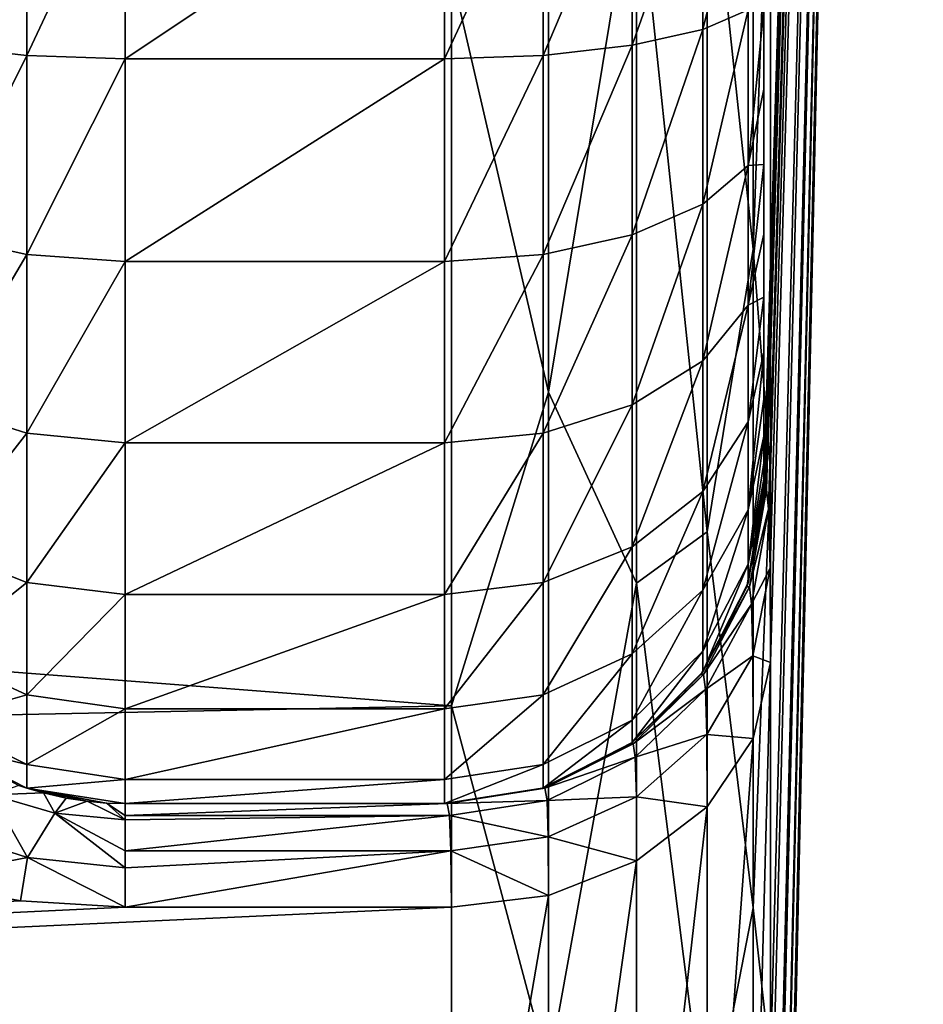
# Model space of a CAD drawing. Header units: millimetres. Extents: x -223 to 138, y -45 to 391.
# Tile 321 of 364: x 135.27 to 138.1, y -18.13 to -15.04. Entities that reach past the tile are written whole.
import ezdxf

# ---------------------------------------------------------------- set-up
doc = ezdxf.new("R2010")
doc.units = ezdxf.units.MM
doc.header["$LTSCALE"] = 65.185185
for name, color, linetype in [('453', 7, 'CONTINUOUS'), ('454', 7, 'CONTINUOUS'), ('461', 7, 'CONTINUOUS'), ('462', 7, 'CONTINUOUS'), ('468', 7, 'CONTINUOUS'), ('469', 7, 'CONTINUOUS'), ('509', 7, 'CONTINUOUS'), ('515', 7, 'CONTINUOUS'), ('516', 7, 'CONTINUOUS'), ('517', 7, 'CONTINUOUS'), ('519', 7, 'CONTINUOUS'), ('521', 7, 'CONTINUOUS'), ('522', 7, 'CONTINUOUS'), ('525', 7, 'CONTINUOUS'), ('529', 7, 'CONTINUOUS'), ('530', 7, 'CONTINUOUS')]:
    doc.layers.add(name, color=color, linetype=linetype)

msp = doc.modelspace()

# ---------------------------------------------------------------- linework, layer by layer
at = {"layer": '453', "color": 7, "linetype": 'CONTINUOUS', "true_color": 0xaaaaaa}
for points in [[(135.2712, -17.8044, 14.1622), (134.9305, -17.739, 14.2439), (108.1, -19.1385, 12.2996), (135.2712, -17.8044, 14.1622)], [(135.6, -17.8247, 14.1365), (135.2712, -17.8044, 14.1622), (108.1, -19.1385, 12.2996), (135.6, -17.8247, 14.1365)], [(136.6217, -17.8247, 14.1365), (135.6, -17.8247, 14.1365), (108.1, -19.1385, 12.2996), (136.6217, -17.8247, 14.1365)], [(136.6217, -19.5548, 11.6264), (136.6217, -17.8247, 14.1365), (108.1, -19.1385, 12.2996), (136.6217, -19.5548, 11.6264)]]:
    msp.add_3dface(points, dxfattribs=at)
at = {"layer": '454', "color": 7, "linetype": 'CONTINUOUS', "true_color": 0xaaaaaa}
for points in [[(137.6042, -16.5161, 15.3696), (138.1, 0, 0), (137.5999, -16.5159, 15.6541), (137.6042, -16.5161, 15.3696)], [(137.5999, -16.5159, 15.6541), (138.1, 0, 0), (137.6, -16.5082, 15.656), (137.5999, -16.5159, 15.6541)], [(137.6, -16.5082, 15.656), (138.1, 0, 0), (137.6, -16.5, 15.6625), (137.6, -16.5082, 15.656)], [(137.6, -16.5, 15.6625), (138.1, 0, 0), (137.6, -14.2375, 17.7442), (137.6, -16.5, 15.6625)], [(137.6084, -16.5162, 15.0834), (138.1, 0, 0), (137.6042, -16.5161, 15.3696), (137.6084, -16.5162, 15.0834)], [(137.6154, -16.5768, 14.5372), (138.1, 0, 0), (137.6084, -16.5162, 15.0834), (137.6154, -16.5768, 14.5372)], [(137.6155, -16.5786, 14.5295), (138.1, 0, 0), (137.6154, -16.5768, 14.5372), (137.6155, -16.5786, 14.5295)], [(137.62, -16.7625, 14.002), (138.1, 0, 0), (137.6155, -16.5786, 14.5295), (137.62, -16.7625, 14.002)], [(137.6215, -17.0585, 13.5288), (138.1, 0, 0), (137.62, -16.7625, 14.002), (137.6215, -17.0585, 13.5288)], [(137.6215, -21.772, 0), (138.1, 0, 0), (137.6215, -21.5765, 2.9109), (137.6215, -21.772, 0)], [(137.6215, -21.5765, 2.9109), (138.1, 0, 0), (137.6215, -20.9936, 5.7696), (137.6215, -21.5765, 2.9109)], [(137.6215, -20.9936, 5.7696), (138.1, 0, 0), (137.6215, -20.0337, 8.5246), (137.6215, -20.9936, 5.7696)], [(137.6215, -20.0337, 8.5246), (138.1, 0, 0), (137.6215, -18.7141, 11.1266), (137.6215, -20.0337, 8.5246)], [(137.6215, -18.7141, 11.1266), (138.1, 0, 0), (137.6215, -17.0585, 13.5288), (137.6215, -18.7141, 11.1266)]]:
    msp.add_3dface(points, dxfattribs=at)
at = {"layer": '461', "color": 7, "linetype": 'CONTINUOUS', "true_color": 0xaaaaaa}
for points in [[(115.8247, -15.5931, -16.5656), (116.7003, -13.3193, -18.4434), (136.6217, -14.8981, -17.1933), (115.8247, -15.5931, -16.5656)], [(136.6217, -17.1933, -14.8981), (115.8247, -15.5931, -16.5656), (136.6217, -14.8981, -17.1933), (136.6217, -17.1933, -14.8981)], [(114.8023, -17.6345, -14.3732), (115.8247, -15.5931, -16.5656), (136.6217, -17.1933, -14.8981), (114.8023, -17.6345, -14.3732)], [(136.6217, -19.1385, -12.2996), (114.8023, -17.6345, -14.3732), (136.6217, -17.1933, -14.8981), (136.6217, -19.1385, -12.2996)], [(113.6455, -19.3942, -11.8923), (114.8023, -17.6345, -14.3732), (136.6217, -19.1385, -12.2996), (113.6455, -19.3942, -11.8923)]]:
    msp.add_3dface(points, dxfattribs=at)
at = {"layer": '462', "color": 7, "linetype": 'CONTINUOUS', "true_color": 0xaaaaaa}
for points in [[(138.1, 0, 0), (137.6215, -21.772, 0), (137.6215, -21.5504, -3.0985), (138.1, 0, 0)], [(137.6215, -14.2576, -16.4542), (138.1, 0, 0), (137.6215, -16.4542, -14.2576), (137.6215, -14.2576, -16.4542)], [(137.6215, -16.4542, -14.2576), (138.1, 0, 0), (137.6215, -18.3157, -11.7708), (137.6215, -16.4542, -14.2576)], [(137.6215, -18.3157, -11.7708), (138.1, 0, 0), (137.6215, -19.8045, -9.0444), (137.6215, -18.3157, -11.7708)], [(137.6215, -19.8045, -9.0444), (138.1, 0, 0), (137.6215, -20.8901, -6.1339), (137.6215, -19.8045, -9.0444)], [(137.6215, -20.8901, -6.1339), (138.1, 0, 0), (137.6215, -21.5504, -3.0985), (137.6215, -20.8901, -6.1339)]]:
    msp.add_3dface(points, dxfattribs=at)
at = {"layer": '468', "color": 7, "linetype": 'CONTINUOUS', "true_color": 0xaaaaaa}
for points in [[(136.6, -17.5, 77), (135.6, -17.5, 77), (135.6, -17.5, 15.0686), (136.6, -17.5, 77)], [(136.6, -17.5, 15.6465), (136.6, -17.5, 77), (135.6, -17.5, 15.0686), (136.6, -17.5, 15.6465)], [(136.6044, -17.5, 15.3571), (136.6, -17.5, 15.6465), (135.6, -17.5, 15.0686), (136.6044, -17.5, 15.3571)], [(136.6087, -17.5, 15.0686), (136.6044, -17.5, 15.3571), (135.6, -17.5, 15.0686), (136.6087, -17.5, 15.0686)]]:
    msp.add_3dface(points, dxfattribs=at)
at = {"layer": '469', "color": 7, "linetype": 'CONTINUOUS', "true_color": 0xaaaaaa}
for points in [[(137.6, -16.5, 15.6625), (137.6, -14.2375, 17.7442), (137.6, 16.5, 77), (137.6, -16.5, 15.6625)], [(137.6, -16.5, 15.6625), (137.6, 16.5, 77), (137.6, -16.5, 77), (137.6, -16.5, 15.6625)], [(137.6, -16.5, 77), (137.6, 16.5, 77), (137.6, 16.4834, 77.2573), (137.6, -16.5, 77)], [(137.6, -16.4834, 77.2573), (137.6, -16.5, 77), (137.6, 16.4834, 77.2573), (137.6, -16.4834, 77.2573)], [(137.6, 16.433, 77.5133), (137.6, -16.4834, 77.2573), (137.6, 16.4834, 77.2573), (137.6, 16.433, 77.5133)], [(137.6, -16.433, 77.5133), (137.6, -16.4834, 77.2573), (137.6, 16.433, 77.5133), (137.6, -16.433, 77.5133)], [(137.6, 16.3491, 77.7622), (137.6, -16.433, 77.5133), (137.6, 16.433, 77.5133), (137.6, 16.3491, 77.7622)], [(137.6, -16.3491, 77.7622), (137.6, -16.433, 77.5133), (137.6, 16.3491, 77.7622), (137.6, -16.3491, 77.7622)], [(137.6, 16.233, 77.9984), (137.6, -16.3491, 77.7622), (137.6, 16.3491, 77.7622), (137.6, 16.233, 77.9984)], [(137.6, -16.233, 77.9984), (137.6, -16.3491, 77.7622), (137.6, 16.233, 77.9984), (137.6, -16.233, 77.9984)], [(137.6, 16.0872, 78.2169), (137.6, -16.233, 77.9984), (137.6, 16.233, 77.9984), (137.6, 16.0872, 78.2169)], [(137.6, -16.0872, 78.2169), (137.6, -16.233, 77.9984), (137.6, 16.0872, 78.2169), (137.6, -16.0872, 78.2169)], [(137.6, 15.9142, 78.4142), (137.6, -16.0872, 78.2169), (137.6, 16.0872, 78.2169), (137.6, 15.9142, 78.4142)], [(137.6, -15.9142, 78.4142), (137.6, -16.0872, 78.2169), (137.6, 15.9142, 78.4142), (137.6, -15.9142, 78.4142)], [(137.6, 15.7169, 78.5872), (137.6, -15.9142, 78.4142), (137.6, 15.9142, 78.4142), (137.6, 15.7169, 78.5872)], [(137.6, -15.7169, 78.5872), (137.6, -15.9142, 78.4142), (137.6, 15.7169, 78.5872), (137.6, -15.7169, 78.5872)], [(137.6, 15.4984, 78.733), (137.6, -15.7169, 78.5872), (137.6, 15.7169, 78.5872), (137.6, 15.4984, 78.733)], [(137.6, -15.4984, 78.733), (137.6, -15.7169, 78.5872), (137.6, 15.4984, 78.733), (137.6, -15.4984, 78.733)], [(137.6, 15.2622, 78.8491), (137.6, -15.4984, 78.733), (137.6, 15.4984, 78.733), (137.6, 15.2622, 78.8491)], [(137.6, -15.2622, 78.8491), (137.6, -15.4984, 78.733), (137.6, 15.2622, 78.8491), (137.6, -15.2622, 78.8491)], [(137.6, 15.0133, 78.933), (137.6, -15.2622, 78.8491), (137.6, 15.2622, 78.8491), (137.6, 15.0133, 78.933)], [(137.6, -15.0133, 78.933), (137.6, -15.2622, 78.8491), (137.6, 15.0133, 78.933), (137.6, -15.0133, 78.933)]]:
    msp.add_3dface(points, dxfattribs=at)
at = {"layer": '509', "color": 7, "linetype": 'CONTINUOUS', "true_color": 0xaaaaaa}
for points in [[(136.6, -14.5, 80), (135.6, -14.5, 80), (135.6, -15.1676, 79.9248), (136.6, -14.5, 80)], [(136.6, -14.5, 80), (135.6, -15.1676, 79.9248), (136.6, -15.1676, 79.9248), (136.6, -14.5, 80)], [(135.6, -15.1676, 79.9248), (135.6, -15.8017, 79.7029), (136.6, -15.1676, 79.9248), (135.6, -15.1676, 79.9248)], [(136.6, -15.1676, 79.9248), (135.6, -15.8017, 79.7029), (136.6, -15.8017, 79.7029), (136.6, -15.1676, 79.9248)], [(135.6, -15.8017, 79.7029), (135.6, -16.3705, 79.3455), (136.6, -15.8017, 79.7029), (135.6, -15.8017, 79.7029)], [(136.6, -15.8017, 79.7029), (135.6, -16.3705, 79.3455), (136.6, -16.3705, 79.3455), (136.6, -15.8017, 79.7029)], [(135.6, -16.3705, 79.3455), (135.6, -16.8455, 78.8705), (136.6, -16.3705, 79.3455), (135.6, -16.3705, 79.3455)], [(136.6, -16.3705, 79.3455), (135.6, -16.8455, 78.8705), (136.6, -16.8455, 78.8705), (136.6, -16.3705, 79.3455)], [(135.6, -16.8455, 78.8705), (135.6, -17.2029, 78.3017), (136.6, -16.8455, 78.8705), (135.6, -16.8455, 78.8705)], [(136.6, -16.8455, 78.8705), (135.6, -17.2029, 78.3017), (136.6, -17.2029, 78.3017), (136.6, -16.8455, 78.8705)], [(135.6, -17.2029, 78.3017), (135.6, -17.4248, 77.6676), (136.6, -17.2029, 78.3017), (135.6, -17.2029, 78.3017)], [(136.6, -17.2029, 78.3017), (135.6, -17.4248, 77.6676), (136.6, -17.4248, 77.6676), (136.6, -17.2029, 78.3017)], [(135.6, -17.5, 77), (136.6, -17.5, 77), (136.6, -17.4248, 77.6676), (135.6, -17.5, 77)], [(135.6, -17.4248, 77.6676), (135.6, -17.5, 77), (136.6, -17.4248, 77.6676), (135.6, -17.4248, 77.6676)]]:
    msp.add_3dface(points, dxfattribs=at)
at = {"layer": '515', "color": 7, "linetype": 'CONTINUOUS', "true_color": 0xaaaaaa}
for points in [[(135.2919, -14.5, 79.9513), (135.0127, -14.5, 79.8094), (135.0127, -15.1251, 79.7389), (135.2919, -14.5, 79.9513)], [(135.2919, -14.5, 79.9513), (135.0127, -15.1251, 79.7389), (135.2919, -15.1567, 79.8774), (135.2919, -14.5, 79.9513)], [(135.6, -15.1676, 79.9248), (135.6, -14.5, 80), (135.2919, -15.1567, 79.8774), (135.6, -15.1676, 79.9248)], [(135.6, -14.5, 80), (135.2919, -14.5, 79.9513), (135.2919, -15.1567, 79.8774), (135.6, -14.5, 80)], [(135.0127, -15.1251, 79.7389), (135.0127, -15.7189, 79.5312), (135.2919, -15.1567, 79.8774), (135.0127, -15.1251, 79.7389)], [(135.2919, -15.1567, 79.8774), (135.0127, -15.7189, 79.5312), (135.2919, -15.7805, 79.6591), (135.2919, -15.1567, 79.8774)], [(135.6, -15.1676, 79.9248), (135.2919, -15.1567, 79.8774), (135.2919, -15.7805, 79.6591), (135.6, -15.1676, 79.9248)], [(135.6, -15.8017, 79.7029), (135.6, -15.1676, 79.9248), (135.2919, -15.7805, 79.6591), (135.6, -15.8017, 79.7029)], [(135.0127, -15.7189, 79.5312), (135.0127, -16.2516, 79.1965), (135.2919, -15.7805, 79.6591), (135.0127, -15.7189, 79.5312)], [(135.2919, -15.7805, 79.6591), (135.0127, -16.2516, 79.1965), (135.2919, -16.3401, 79.3075), (135.2919, -15.7805, 79.6591)], [(135.6, -15.8017, 79.7029), (135.2919, -15.7805, 79.6591), (135.2919, -16.3401, 79.3075), (135.6, -15.8017, 79.7029)], [(135.6, -16.3705, 79.3455), (135.6, -15.8017, 79.7029), (135.2919, -16.3401, 79.3075), (135.6, -16.3705, 79.3455)], [(135.0127, -16.2516, 79.1965), (135.0127, -16.6965, 78.7516), (135.2919, -16.3401, 79.3075), (135.0127, -16.2516, 79.1965)], [(135.2919, -16.3401, 79.3075), (135.0127, -16.6965, 78.7516), (135.2919, -16.8075, 78.8401), (135.2919, -16.3401, 79.3075)], [(135.6, -16.3705, 79.3455), (135.2919, -16.3401, 79.3075), (135.2919, -16.8075, 78.8401), (135.6, -16.3705, 79.3455)], [(135.6, -16.8455, 78.8705), (135.6, -16.3705, 79.3455), (135.2919, -16.8075, 78.8401), (135.6, -16.8455, 78.8705)], [(135.0127, -16.6965, 78.7516), (135.0127, -17.0312, 78.2189), (135.2919, -16.8075, 78.8401), (135.0127, -16.6965, 78.7516)], [(135.2919, -16.8075, 78.8401), (135.0127, -17.0312, 78.2189), (135.2919, -17.1591, 78.2805), (135.2919, -16.8075, 78.8401)], [(135.6, -16.8455, 78.8705), (135.2919, -16.8075, 78.8401), (135.2919, -17.1591, 78.2805), (135.6, -16.8455, 78.8705)], [(135.6, -17.2029, 78.3017), (135.6, -16.8455, 78.8705), (135.2919, -17.1591, 78.2805), (135.6, -17.2029, 78.3017)], [(135.0127, -17.0312, 78.2189), (135.0127, -17.2389, 77.6251), (135.2919, -17.1591, 78.2805), (135.0127, -17.0312, 78.2189)], [(135.2919, -17.1591, 78.2805), (135.0127, -17.2389, 77.6251), (135.2919, -17.3774, 77.6567), (135.2919, -17.1591, 78.2805)], [(135.6, -17.2029, 78.3017), (135.2919, -17.1591, 78.2805), (135.2919, -17.3774, 77.6567), (135.6, -17.2029, 78.3017)], [(135.6, -17.4248, 77.6676), (135.6, -17.2029, 78.3017), (135.2919, -17.3774, 77.6567), (135.6, -17.4248, 77.6676)], [(135.0127, -17.2389, 77.6251), (135.0127, -17.3094, 77), (135.2919, -17.3774, 77.6567), (135.0127, -17.2389, 77.6251)], [(135.2919, -17.3774, 77.6567), (135.0127, -17.3094, 77), (135.2919, -17.4513, 77), (135.2919, -17.3774, 77.6567)], [(135.6, -17.4248, 77.6676), (135.2919, -17.3774, 77.6567), (135.2919, -17.4513, 77), (135.6, -17.4248, 77.6676)], [(135.6, -17.5, 77), (135.6, -17.4248, 77.6676), (135.2919, -17.4513, 77), (135.6, -17.5, 77)]]:
    msp.add_3dface(points, dxfattribs=at)
at = {"layer": '516', "color": 7, "linetype": 'CONTINUOUS', "true_color": 0xaaaaaa}
for points in [[(135.2919, -17.4513, 77), (135.0127, -17.3094, 77), (135.2669, -17.4429, 15.2468), (135.2919, -17.4513, 77)], [(135.3435, -17.4665, 15.1735), (135.2919, -17.4513, 77), (135.2669, -17.4429, 15.2468), (135.3435, -17.4665, 15.1735)], [(135.6, -17.5, 15.0686), (135.6, -17.5, 77), (135.2919, -17.4513, 77), (135.6, -17.5, 15.0686)], [(135.6, -17.5, 15.0686), (135.2919, -17.4513, 77), (135.5406, -17.4982, 15.0742), (135.6, -17.5, 15.0686)], [(135.5406, -17.4982, 15.0742), (135.2919, -17.4513, 77), (135.48, -17.4928, 15.0915), (135.5406, -17.4982, 15.0742)], [(135.48, -17.4928, 15.0915), (135.2919, -17.4513, 77), (135.4147, -17.4827, 15.123), (135.48, -17.4928, 15.0915)], [(135.4147, -17.4827, 15.123), (135.2919, -17.4513, 77), (135.3435, -17.4665, 15.1735), (135.4147, -17.4827, 15.123)]]:
    msp.add_3dface(points, dxfattribs=at)
at = {"layer": '517', "color": 7, "linetype": 'CONTINUOUS', "true_color": 0xaaaaaa}
for points in [[(136.6087, -17.5, 15.0686), (135.6, -17.5, 15.0686), (135.6, -17.5373, 14.7361), (136.6087, -17.5, 15.0686)], [(136.6087, -17.5, 15.0686), (135.6, -17.5373, 14.7361), (136.6158, -17.5372, 14.7364), (136.6087, -17.5, 15.0686)], [(135.6, -17.5511, 14.6804), (135.6, -17.6474, 14.4202), (136.6158, -17.5372, 14.7364), (135.6, -17.5511, 14.6804)], [(136.6158, -17.5372, 14.7364), (135.6, -17.6474, 14.4202), (136.6202, -17.6474, 14.4202), (136.6158, -17.5372, 14.7364)], [(135.6, -17.5373, 14.7361), (135.6, -17.5511, 14.6804), (136.6158, -17.5372, 14.7364), (135.6, -17.5373, 14.7361)], [(135.6, -17.8247, 14.1365), (136.6217, -17.8247, 14.1365), (136.6202, -17.6474, 14.4202), (135.6, -17.8247, 14.1365)], [(135.6, -17.7011, 14.3183), (135.6, -17.8247, 14.1365), (136.6202, -17.6474, 14.4202), (135.6, -17.7011, 14.3183)], [(135.6, -17.6474, 14.4202), (135.6, -17.7011, 14.3183), (136.6202, -17.6474, 14.4202), (135.6, -17.6474, 14.4202)]]:
    msp.add_3dface(points, dxfattribs=at)
at = {"layer": '519', "color": 7, "linetype": 'CONTINUOUS', "true_color": 0xaaaaaa}
for points in [[(135.3435, -17.4665, 15.1735), (135.2669, -17.4429, 15.2468), (135.1821, -17.4729, 14.828), (135.3435, -17.4665, 15.1735)], [(135.2938, -17.6692, 14.3634), (135.1821, -17.4729, 14.828), (135.0254, -17.5834, 14.4861), (135.2938, -17.6692, 14.3634)], [(135.3795, -17.53, 14.7197), (135.3435, -17.4665, 15.1735), (135.1821, -17.4729, 14.828), (135.3795, -17.53, 14.7197)], [(135.3795, -17.53, 14.7197), (135.1821, -17.4729, 14.828), (135.2938, -17.6692, 14.3634), (135.3795, -17.53, 14.7197)], [(135.4147, -17.4827, 15.123), (135.3435, -17.4665, 15.1735), (135.3795, -17.53, 14.7197), (135.4147, -17.4827, 15.123)], [(135.48, -17.4928, 15.0915), (135.4147, -17.4827, 15.123), (135.3795, -17.53, 14.7197), (135.48, -17.4928, 15.0915)], [(135.6, -17.5511, 14.6804), (135.48, -17.4928, 15.0915), (135.3795, -17.53, 14.7197), (135.6, -17.5511, 14.6804)], [(135.5406, -17.4982, 15.0742), (135.48, -17.4928, 15.0915), (135.6, -17.5511, 14.6804), (135.5406, -17.4982, 15.0742)], [(135.6, -17.5, 15.0686), (135.5406, -17.4982, 15.0742), (135.6, -17.5373, 14.7361), (135.6, -17.5, 15.0686)], [(135.5406, -17.4982, 15.0742), (135.6, -17.5511, 14.6804), (135.6, -17.5373, 14.7361), (135.5406, -17.4982, 15.0742)], [(135.6, -17.7011, 14.3183), (135.3795, -17.53, 14.7197), (135.2938, -17.6692, 14.3634), (135.6, -17.7011, 14.3183)], [(135.6, -17.7011, 14.3183), (135.6, -17.6474, 14.4202), (135.3795, -17.53, 14.7197), (135.6, -17.7011, 14.3183)], [(135.6, -17.6474, 14.4202), (135.6, -17.5511, 14.6804), (135.3795, -17.53, 14.7197), (135.6, -17.6474, 14.4202)], [(134.9305, -17.739, 14.2439), (135.2938, -17.6692, 14.3634), (135.0254, -17.5834, 14.4861), (134.9305, -17.739, 14.2439)], [(134.9305, -17.739, 14.2439), (135.2712, -17.8044, 14.1622), (135.2938, -17.6692, 14.3634), (134.9305, -17.739, 14.2439)], [(135.2712, -17.8044, 14.1622), (135.6, -17.8247, 14.1365), (135.2938, -17.6692, 14.3634), (135.2712, -17.8044, 14.1622)], [(135.6, -17.8247, 14.1365), (135.6, -17.7011, 14.3183), (135.2938, -17.6692, 14.3634), (135.6, -17.8247, 14.1365)]]:
    msp.add_3dface(points, dxfattribs=at)
at = {"layer": '521', "color": 7, "linetype": 'CONTINUOUS', "true_color": 0xaaaaaa}
for points in [[(137.6154, -16.5768, 14.5372), (137.6084, -16.5162, 15.0834), (137.5555, -16.8213, 15.0826), (137.6154, -16.5768, 14.5372)], [(137.6155, -16.5786, 14.5295), (137.6154, -16.5768, 14.5372), (137.5555, -16.8213, 15.0826), (137.6155, -16.5786, 14.5295)], [(137.5619, -16.8755, 14.5963), (137.6155, -16.5786, 14.5295), (137.5555, -16.8213, 15.0826), (137.5619, -16.8755, 14.5963)], [(137.62, -16.7625, 14.002), (137.6155, -16.5786, 14.5295), (137.5619, -16.8755, 14.5963), (137.62, -16.7625, 14.002)], [(137.5659, -17.0367, 14.1331), (137.62, -16.7625, 14.002), (137.5619, -16.8755, 14.5963), (137.5659, -17.0367, 14.1331)], [(137.6215, -17.0585, 13.5288), (137.62, -16.7625, 14.002), (137.5659, -17.0367, 14.1331), (137.6215, -17.0585, 13.5288)], [(137.4118, -17.0956, 15.0805), (137.5619, -16.8755, 14.5963), (137.5555, -16.8213, 15.0826), (137.4118, -17.0956, 15.0805)], [(137.4179, -17.1425, 14.6554), (137.5619, -16.8755, 14.5963), (137.4118, -17.0956, 15.0805), (137.4179, -17.1425, 14.6554)], [(137.4179, -17.1425, 14.6554), (137.5659, -17.0367, 14.1331), (137.5619, -16.8755, 14.5963), (137.4179, -17.1425, 14.6554)], [(137.4216, -17.2831, 14.2503), (137.5659, -17.0367, 14.1331), (137.4179, -17.1425, 14.6554), (137.4216, -17.2831, 14.2503)], [(137.5659, -17.0367, 14.1331), (137.4216, -17.2831, 14.2503), (137.5672, -17.2964, 13.7175), (137.5659, -17.0367, 14.1331)], [(137.6215, -17.0585, 13.5288), (137.5659, -17.0367, 14.1331), (137.5672, -17.2964, 13.7175), (137.6215, -17.0585, 13.5288)], [(137.1911, -17.3128, 15.0772), (137.4179, -17.1425, 14.6554), (137.4118, -17.0956, 15.0805), (137.1911, -17.3128, 15.0772)], [(137.1972, -17.3541, 14.7011), (137.4179, -17.1425, 14.6554), (137.1911, -17.3128, 15.0772), (137.1972, -17.3541, 14.7011)], [(137.1972, -17.3541, 14.7011), (137.4216, -17.2831, 14.2503), (137.4179, -17.1425, 14.6554), (137.1972, -17.3541, 14.7011)], [(137.2011, -17.4783, 14.3426), (137.4216, -17.2831, 14.2503), (137.1972, -17.3541, 14.7011), (137.2011, -17.4783, 14.3426)], [(137.4216, -17.2831, 14.2503), (137.2011, -17.4783, 14.3426), (137.4227, -17.5103, 13.8871), (137.4216, -17.2831, 14.2503)], [(137.5672, -17.2964, 13.7175), (137.4216, -17.2831, 14.2503), (137.4227, -17.5103, 13.8871), (137.5672, -17.2964, 13.7175)], [(136.9145, -17.4521, 15.0731), (137.1972, -17.3541, 14.7011), (137.1911, -17.3128, 15.0772), (136.9145, -17.4521, 15.0731)], [(136.9211, -17.49, 14.729), (137.1972, -17.3541, 14.7011), (136.9145, -17.4521, 15.0731), (136.9211, -17.49, 14.729)], [(136.9211, -17.49, 14.729), (137.2011, -17.4783, 14.3426), (137.1972, -17.3541, 14.7011), (136.9211, -17.49, 14.729)], [(136.6087, -17.5, 15.0686), (136.9211, -17.49, 14.729), (136.9145, -17.4521, 15.0731), (136.6087, -17.5, 15.0686)], [(136.9252, -17.6037, 14.4011), (137.2011, -17.4783, 14.3426), (136.9211, -17.49, 14.729), (136.9252, -17.6037, 14.4011)], [(137.2011, -17.4783, 14.3426), (136.9252, -17.6037, 14.4011), (137.2019, -17.6794, 14.0213), (137.2011, -17.4783, 14.3426)], [(137.4227, -17.5103, 13.8871), (137.2011, -17.4783, 14.3426), (137.2019, -17.6794, 14.0213), (137.4227, -17.5103, 13.8871)], [(136.6087, -17.5, 15.0686), (136.6158, -17.5372, 14.7364), (136.9211, -17.49, 14.729), (136.6087, -17.5, 15.0686)], [(136.6158, -17.5372, 14.7364), (136.9252, -17.6037, 14.4011), (136.9211, -17.49, 14.729), (136.6158, -17.5372, 14.7364)], [(136.6158, -17.5372, 14.7364), (136.6202, -17.6474, 14.4202), (136.9252, -17.6037, 14.4011), (136.6158, -17.5372, 14.7364)], [(136.9252, -17.6037, 14.4011), (136.6202, -17.6474, 14.4202), (136.9257, -17.7877, 14.1071), (136.9252, -17.6037, 14.4011)], [(137.2019, -17.6794, 14.0213), (136.9252, -17.6037, 14.4011), (136.9257, -17.7877, 14.1071), (137.2019, -17.6794, 14.0213)], [(136.6202, -17.6474, 14.4202), (136.6217, -17.8247, 14.1365), (136.9257, -17.7877, 14.1071), (136.6202, -17.6474, 14.4202)]]:
    msp.add_3dface(points, dxfattribs=at)
at = {"layer": '522', "color": 7, "linetype": 'CONTINUOUS', "true_color": 0xaaaaaa}
for points in [[(137.5672, -15.7637, -15.4545), (137.4227, -14.4044, -17.0873), (137.5672, -13.3722, -17.5647), (137.5672, -15.7637, -15.4545)], [(137.6215, -14.2576, -16.4542), (137.5672, -15.7637, -15.4545), (137.5672, -13.3722, -17.5647), (137.6215, -14.2576, -16.4542)], [(136.9257, -16.2114, -15.8935), (136.6217, -14.8981, -17.1933), (136.9257, -13.752, -18.0636), (136.9257, -16.2114, -15.8935)], [(136.9257, -16.2114, -15.8935), (136.9257, -13.752, -18.0636), (137.2019, -14.5435, -17.2524), (136.9257, -16.2114, -15.8935)], [(137.6215, -14.2576, -16.4542), (137.6215, -16.4542, -14.2576), (137.5672, -15.7637, -15.4545), (137.6215, -14.2576, -16.4542)], [(137.4227, -16.6491, -14.9087), (137.2019, -14.5435, -17.2524), (137.4227, -14.4044, -17.0873), (137.4227, -16.6491, -14.9087)], [(137.4227, -16.6491, -14.9087), (137.4227, -14.4044, -17.0873), (137.5672, -15.7637, -15.4545), (137.4227, -16.6491, -14.9087)], [(137.2019, -16.8099, -15.0527), (136.9257, -16.2114, -15.8935), (137.2019, -14.5435, -17.2524), (137.2019, -16.8099, -15.0527)], [(137.2019, -16.8099, -15.0527), (137.2019, -14.5435, -17.2524), (137.4227, -16.6491, -14.9087), (137.2019, -16.8099, -15.0527)], [(136.6217, -17.1933, -14.8981), (136.6217, -14.8981, -17.1933), (136.9257, -16.2114, -15.8935), (136.6217, -17.1933, -14.8981)], [(137.5672, -17.8261, -13.0217), (137.4227, -16.6491, -14.9087), (137.5672, -15.7637, -15.4545), (137.5672, -17.8261, -13.0217)], [(137.6215, -16.4542, -14.2576), (137.5672, -17.8261, -13.0217), (137.5672, -15.7637, -15.4545), (137.6215, -16.4542, -14.2576)], [(136.9257, -18.3324, -13.3916), (136.6217, -17.1933, -14.8981), (136.9257, -16.2114, -15.8935), (136.9257, -18.3324, -13.3916)], [(136.9257, -18.3324, -13.3916), (136.9257, -16.2114, -15.8935), (137.2019, -16.8099, -15.0527), (136.9257, -18.3324, -13.3916)], [(137.6215, -16.4542, -14.2576), (137.6215, -18.3157, -11.7708), (137.5672, -17.8261, -13.0217), (137.6215, -16.4542, -14.2576)], [(137.4227, -18.5676, -12.4381), (137.2019, -16.8099, -15.0527), (137.4227, -16.6491, -14.9087), (137.4227, -18.5676, -12.4381)], [(137.4227, -18.5676, -12.4381), (137.4227, -16.6491, -14.9087), (137.5672, -17.8261, -13.0217), (137.4227, -18.5676, -12.4381)], [(137.2019, -18.7469, -12.5582), (136.9257, -18.3324, -13.3916), (137.2019, -16.8099, -15.0527), (137.2019, -18.7469, -12.5582)], [(137.2019, -18.7469, -12.5582), (137.2019, -16.8099, -15.0527), (137.4227, -18.5676, -12.4381), (137.2019, -18.7469, -12.5582)], [(137.6215, -18.7141, 11.1266), (137.6215, -17.0585, 13.5288), (137.5672, -19.0926, 11.082), (137.6215, -18.7141, 11.1266)], [(137.6215, -17.0585, 13.5288), (137.5672, -17.2964, 13.7175), (137.5672, -19.0926, 11.082), (137.6215, -17.0585, 13.5288)], [(136.6217, -19.1385, -12.2996), (136.6217, -17.1933, -14.8981), (136.9257, -18.3324, -13.3916), (136.6217, -19.1385, -12.2996)], [(137.5672, -17.2964, 13.7175), (137.4227, -17.5103, 13.8871), (137.4227, -19.2777, 11.3062), (137.5672, -17.2964, 13.7175)], [(137.5672, -17.2964, 13.7175), (137.4227, -19.2777, 11.3062), (137.5672, -19.0926, 11.082), (137.5672, -17.2964, 13.7175)], [(137.4227, -17.5103, 13.8871), (137.2019, -17.6794, 14.0213), (137.2019, -19.4639, 11.4154), (137.4227, -17.5103, 13.8871)], [(137.4227, -17.5103, 13.8871), (137.2019, -19.4639, 11.4154), (137.4227, -19.2777, 11.3062), (137.4227, -17.5103, 13.8871)], [(137.2019, -17.6794, 14.0213), (136.9257, -17.7877, 14.1071), (136.9257, -19.6348, 11.3967), (137.2019, -17.6794, 14.0213)], [(137.2019, -17.6794, 14.0213), (136.9257, -19.6348, 11.3967), (137.2019, -19.4639, 11.4154), (137.2019, -17.6794, 14.0213)], [(136.6217, -17.8247, 14.1365), (136.6217, -19.5548, 11.6264), (136.9257, -17.7877, 14.1071), (136.6217, -17.8247, 14.1365)], [(136.9257, -17.7877, 14.1071), (136.6217, -19.5548, 11.6264), (136.9257, -19.6348, 11.3967), (136.9257, -17.7877, 14.1071)], [(137.5672, -19.5165, -10.3171), (137.4227, -18.5676, -12.4381), (137.5672, -17.8261, -13.0217), (137.5672, -19.5165, -10.3171)], [(137.6215, -18.3157, -11.7708), (137.5672, -19.5165, -10.3171), (137.5672, -17.8261, -13.0217), (137.6215, -18.3157, -11.7708)]]:
    msp.add_3dface(points, dxfattribs=at)
at = {"layer": '525', "color": 7, "linetype": 'CONTINUOUS', "true_color": 0xaaaaaa}
for points in [[(137.6042, -16.5161, 15.3696), (137.5999, -16.5159, 15.6541), (137.547, -16.8211, 15.6525), (137.6042, -16.5161, 15.3696)], [(137.6084, -16.5162, 15.0834), (137.6042, -16.5161, 15.3696), (137.547, -16.8211, 15.6525), (137.6084, -16.5162, 15.0834)], [(137.5555, -16.8213, 15.0826), (137.6084, -16.5162, 15.0834), (137.547, -16.8211, 15.6525), (137.5555, -16.8213, 15.0826)], [(137.4034, -17.0955, 15.651), (137.5555, -16.8213, 15.0826), (137.547, -16.8211, 15.6525), (137.4034, -17.0955, 15.651)], [(137.4118, -17.0956, 15.0805), (137.5555, -16.8213, 15.0826), (137.4034, -17.0955, 15.651), (137.4118, -17.0956, 15.0805)], [(137.1826, -17.3127, 15.6495), (137.4118, -17.0956, 15.0805), (137.4034, -17.0955, 15.651), (137.1826, -17.3127, 15.6495)], [(137.1911, -17.3128, 15.0772), (137.4118, -17.0956, 15.0805), (137.1826, -17.3127, 15.6495), (137.1911, -17.3128, 15.0772)], [(136.906, -17.452, 15.648), (137.1911, -17.3128, 15.0772), (137.1826, -17.3127, 15.6495), (136.906, -17.452, 15.648)], [(136.9145, -17.4521, 15.0731), (137.1911, -17.3128, 15.0772), (136.906, -17.452, 15.648), (136.9145, -17.4521, 15.0731)], [(136.6, -17.5, 15.6465), (136.9145, -17.4521, 15.0731), (136.906, -17.452, 15.648), (136.6, -17.5, 15.6465)], [(136.6, -17.5, 15.6465), (136.6044, -17.5, 15.3571), (136.9145, -17.4521, 15.0731), (136.6, -17.5, 15.6465)], [(136.6044, -17.5, 15.3571), (136.6087, -17.5, 15.0686), (136.9145, -17.4521, 15.0731), (136.6044, -17.5, 15.3571)]]:
    msp.add_3dface(points, dxfattribs=at)
at = {"layer": '529', "color": 7, "linetype": 'CONTINUOUS', "true_color": 0xaaaaaa}
for points in [[(136.6, -14.5, 80), (136.6, -15.1676, 79.9248), (136.909, -14.5, 79.9511), (136.6, -14.5, 80)], [(136.909, -14.5, 79.9511), (136.6, -15.1676, 79.9248), (136.909, -15.1567, 79.8771), (136.909, -14.5, 79.9511)], [(137.188, -14.5, 79.8088), (136.909, -14.5, 79.9511), (136.909, -15.1567, 79.8771), (137.188, -14.5, 79.8088)], [(137.188, -14.5, 79.8088), (136.909, -15.1567, 79.8771), (137.188, -15.125, 79.7384), (137.188, -14.5, 79.8088)], [(137.4094, -14.5, 79.5873), (137.188, -14.5, 79.8088), (137.188, -15.125, 79.7384), (137.4094, -14.5, 79.5873)], [(137.4094, -14.5, 79.5873), (137.188, -15.125, 79.7384), (137.4094, -15.0757, 79.5224), (137.4094, -14.5, 79.5873)], [(137.5513, -14.5, 79.3081), (137.4094, -14.5, 79.5873), (137.4094, -15.0757, 79.5224), (137.5513, -14.5, 79.3081)], [(137.5513, -14.5, 79.3081), (137.4094, -15.0757, 79.5224), (137.5513, -15.0136, 79.2503), (137.5513, -14.5, 79.3081)], [(137.4094, -15.0757, 79.5224), (137.4094, -15.6226, 79.3311), (137.5513, -15.0136, 79.2503), (137.4094, -15.0757, 79.5224)], [(137.5513, -15.0136, 79.2503), (137.4094, -15.6226, 79.3311), (137.5513, -15.5015, 79.0795), (137.5513, -15.0136, 79.2503)], [(137.6, -15.2622, 78.8491), (137.6, -15.0133, 78.933), (137.5513, -15.5015, 79.0795), (137.6, -15.2622, 78.8491)], [(137.6, -15.0133, 78.933), (137.5513, -15.0136, 79.2503), (137.5513, -15.5015, 79.0795), (137.6, -15.0133, 78.933)], [(137.188, -15.125, 79.7384), (137.188, -15.7187, 79.5307), (137.4094, -15.0757, 79.5224), (137.188, -15.125, 79.7384)], [(137.4094, -15.0757, 79.5224), (137.188, -15.7187, 79.5307), (137.4094, -15.6226, 79.3311), (137.4094, -15.0757, 79.5224)], [(136.909, -15.1567, 79.8771), (136.909, -15.7804, 79.6588), (137.188, -15.125, 79.7384), (136.909, -15.1567, 79.8771)], [(137.188, -15.125, 79.7384), (136.909, -15.7804, 79.6588), (137.188, -15.7187, 79.5307), (137.188, -15.125, 79.7384)], [(136.6, -15.1676, 79.9248), (136.6, -15.8017, 79.7029), (136.909, -15.1567, 79.8771), (136.6, -15.1676, 79.9248)], [(136.909, -15.1567, 79.8771), (136.6, -15.8017, 79.7029), (136.909, -15.7804, 79.6588), (136.909, -15.1567, 79.8771)], [(137.6, -15.4984, 78.733), (137.6, -15.2622, 78.8491), (137.5513, -15.5015, 79.0795), (137.6, -15.4984, 78.733)], [(137.4094, -15.6226, 79.3311), (137.4094, -16.1131, 79.0228), (137.5513, -15.5015, 79.0795), (137.4094, -15.6226, 79.3311)], [(137.5513, -15.5015, 79.0795), (137.4094, -16.1131, 79.0228), (137.5513, -15.9391, 78.8046), (137.5513, -15.5015, 79.0795)], [(137.6, -15.7169, 78.5872), (137.6, -15.4984, 78.733), (137.5513, -15.9391, 78.8046), (137.6, -15.7169, 78.5872)], [(137.6, -15.4984, 78.733), (137.5513, -15.5015, 79.0795), (137.5513, -15.9391, 78.8046), (137.6, -15.4984, 78.733)], [(137.188, -15.7187, 79.5307), (137.188, -16.2513, 79.196), (137.4094, -15.6226, 79.3311), (137.188, -15.7187, 79.5307)], [(137.4094, -15.6226, 79.3311), (137.188, -16.2513, 79.196), (137.4094, -16.1131, 79.0228), (137.4094, -15.6226, 79.3311)], [(136.909, -15.7804, 79.6588), (136.909, -16.34, 79.3072), (137.188, -15.7187, 79.5307), (136.909, -15.7804, 79.6588)], [(137.188, -15.7187, 79.5307), (136.909, -16.34, 79.3072), (137.188, -16.2513, 79.196), (137.188, -15.7187, 79.5307)], [(137.6, -15.9142, 78.4142), (137.6, -15.7169, 78.5872), (137.5513, -15.9391, 78.8046), (137.6, -15.9142, 78.4142)], [(136.6, -15.8017, 79.7029), (136.6, -16.3705, 79.3455), (136.909, -15.7804, 79.6588), (136.6, -15.8017, 79.7029)], [(136.909, -15.7804, 79.6588), (136.6, -16.3705, 79.3455), (136.909, -16.34, 79.3072), (136.909, -15.7804, 79.6588)], [(137.4094, -16.1131, 79.0228), (137.4094, -16.5228, 78.6131), (137.5513, -15.9391, 78.8046), (137.4094, -16.1131, 79.0228)], [(137.5513, -15.9391, 78.8046), (137.4094, -16.5228, 78.6131), (137.5513, -16.3046, 78.4391), (137.5513, -15.9391, 78.8046)], [(137.6, -16.0872, 78.2169), (137.6, -15.9142, 78.4142), (137.5513, -16.3046, 78.4391), (137.6, -16.0872, 78.2169)], [(137.6, -15.9142, 78.4142), (137.5513, -15.9391, 78.8046), (137.5513, -16.3046, 78.4391), (137.6, -15.9142, 78.4142)], [(137.6, -16.233, 77.9984), (137.6, -16.0872, 78.2169), (137.5513, -16.5795, 78.0015), (137.6, -16.233, 77.9984)], [(137.6, -16.0872, 78.2169), (137.5513, -16.3046, 78.4391), (137.5513, -16.5795, 78.0015), (137.6, -16.0872, 78.2169)], [(137.188, -16.2513, 79.196), (137.188, -16.696, 78.7513), (137.4094, -16.1131, 79.0228), (137.188, -16.2513, 79.196)], [(137.4094, -16.1131, 79.0228), (137.188, -16.696, 78.7513), (137.4094, -16.5228, 78.6131), (137.4094, -16.1131, 79.0228)], [(136.909, -16.34, 79.3072), (136.909, -16.8072, 78.84), (137.188, -16.2513, 79.196), (136.909, -16.34, 79.3072)], [(137.188, -16.2513, 79.196), (136.909, -16.8072, 78.84), (137.188, -16.696, 78.7513), (137.188, -16.2513, 79.196)], [(137.6, -16.3491, 77.7622), (137.6, -16.233, 77.9984), (137.5513, -16.5795, 78.0015), (137.6, -16.3491, 77.7622)], [(137.4094, -16.5228, 78.6131), (137.4094, -16.8311, 78.1226), (137.5513, -16.3046, 78.4391), (137.4094, -16.5228, 78.6131)], [(137.5513, -16.3046, 78.4391), (137.4094, -16.8311, 78.1226), (137.5513, -16.5795, 78.0015), (137.5513, -16.3046, 78.4391)], [(136.6, -16.3705, 79.3455), (136.6, -16.8455, 78.8705), (136.909, -16.34, 79.3072), (136.6, -16.3705, 79.3455)], [(136.909, -16.34, 79.3072), (136.6, -16.8455, 78.8705), (136.909, -16.8072, 78.84), (136.909, -16.34, 79.3072)], [(137.6, -16.433, 77.5133), (137.6, -16.3491, 77.7622), (137.5513, -16.7503, 77.5136), (137.6, -16.433, 77.5133)], [(137.6, -16.3491, 77.7622), (137.5513, -16.5795, 78.0015), (137.5513, -16.7503, 77.5136), (137.6, -16.3491, 77.7622)], [(137.6, -16.4834, 77.2573), (137.6, -16.433, 77.5133), (137.5513, -16.7503, 77.5136), (137.6, -16.4834, 77.2573)], [(137.6, -16.5, 77), (137.6, -16.4834, 77.2573), (137.5513, -16.8081, 77), (137.6, -16.5, 77)], [(137.6, -16.4834, 77.2573), (137.5513, -16.7503, 77.5136), (137.5513, -16.8081, 77), (137.6, -16.4834, 77.2573)], [(137.188, -16.696, 78.7513), (137.188, -17.0307, 78.2187), (137.4094, -16.5228, 78.6131), (137.188, -16.696, 78.7513)], [(137.4094, -16.5228, 78.6131), (137.188, -17.0307, 78.2187), (137.4094, -16.8311, 78.1226), (137.4094, -16.5228, 78.6131)], [(137.4094, -16.8311, 78.1226), (137.4094, -17.0224, 77.5757), (137.5513, -16.5795, 78.0015), (137.4094, -16.8311, 78.1226)], [(137.5513, -16.5795, 78.0015), (137.4094, -17.0224, 77.5757), (137.5513, -16.7503, 77.5136), (137.5513, -16.5795, 78.0015)], [(136.909, -16.8072, 78.84), (136.909, -17.1588, 78.2804), (137.188, -16.696, 78.7513), (136.909, -16.8072, 78.84)], [(137.188, -16.696, 78.7513), (136.909, -17.1588, 78.2804), (137.188, -17.0307, 78.2187), (137.188, -16.696, 78.7513)], [(137.4094, -17.0224, 77.5757), (137.4094, -17.0873, 77), (137.5513, -16.7503, 77.5136), (137.4094, -17.0224, 77.5757)], [(137.5513, -16.7503, 77.5136), (137.4094, -17.0873, 77), (137.5513, -16.8081, 77), (137.5513, -16.7503, 77.5136)], [(136.6, -16.8455, 78.8705), (136.6, -17.2029, 78.3017), (136.909, -16.8072, 78.84), (136.6, -16.8455, 78.8705)], [(136.909, -16.8072, 78.84), (136.6, -17.2029, 78.3017), (136.909, -17.1588, 78.2804), (136.909, -16.8072, 78.84)], [(137.188, -17.0307, 78.2187), (137.188, -17.2384, 77.625), (137.4094, -16.8311, 78.1226), (137.188, -17.0307, 78.2187)], [(137.4094, -16.8311, 78.1226), (137.188, -17.2384, 77.625), (137.4094, -17.0224, 77.5757), (137.4094, -16.8311, 78.1226)], [(137.188, -17.2384, 77.625), (137.188, -17.3088, 77), (137.4094, -17.0224, 77.5757), (137.188, -17.2384, 77.625)], [(137.4094, -17.0224, 77.5757), (137.188, -17.3088, 77), (137.4094, -17.0873, 77), (137.4094, -17.0224, 77.5757)], [(136.909, -17.1588, 78.2804), (136.909, -17.3771, 77.6567), (137.188, -17.0307, 78.2187), (136.909, -17.1588, 78.2804)], [(137.188, -17.0307, 78.2187), (136.909, -17.3771, 77.6567), (137.188, -17.2384, 77.625), (137.188, -17.0307, 78.2187)], [(136.6, -17.2029, 78.3017), (136.6, -17.4248, 77.6676), (136.909, -17.1588, 78.2804), (136.6, -17.2029, 78.3017)], [(136.909, -17.1588, 78.2804), (136.6, -17.4248, 77.6676), (136.909, -17.3771, 77.6567), (136.909, -17.1588, 78.2804)], [(136.909, -17.3771, 77.6567), (136.909, -17.4511, 77), (137.188, -17.2384, 77.625), (136.909, -17.3771, 77.6567)], [(137.188, -17.2384, 77.625), (136.909, -17.4511, 77), (137.188, -17.3088, 77), (137.188, -17.2384, 77.625)], [(136.6, -17.4248, 77.6676), (136.6, -17.5, 77), (136.909, -17.3771, 77.6567), (136.6, -17.4248, 77.6676)], [(136.909, -17.3771, 77.6567), (136.6, -17.5, 77), (136.909, -17.4511, 77), (136.909, -17.3771, 77.6567)]]:
    msp.add_3dface(points, dxfattribs=at)
at = {"layer": '530', "color": 7, "linetype": 'CONTINUOUS', "true_color": 0xaaaaaa}
for points in [[(137.547, -16.8211, 15.6525), (137.5999, -16.5159, 15.6541), (137.5513, -16.8081, 77), (137.547, -16.8211, 15.6525)], [(137.6, -16.5082, 15.656), (137.6, -16.5, 15.6625), (137.5513, -16.8081, 77), (137.6, -16.5082, 15.656)], [(137.6, -16.5, 15.6625), (137.6, -16.5, 77), (137.5513, -16.8081, 77), (137.6, -16.5, 15.6625)], [(137.5999, -16.5159, 15.6541), (137.6, -16.5082, 15.656), (137.5513, -16.8081, 77), (137.5999, -16.5159, 15.6541)], [(137.4034, -17.0955, 15.651), (137.547, -16.8211, 15.6525), (137.4094, -17.0873, 77), (137.4034, -17.0955, 15.651)], [(137.4094, -17.0873, 77), (137.547, -16.8211, 15.6525), (137.5513, -16.8081, 77), (137.4094, -17.0873, 77)], [(137.1826, -17.3127, 15.6495), (137.4034, -17.0955, 15.651), (137.188, -17.3088, 77), (137.1826, -17.3127, 15.6495)], [(137.188, -17.3088, 77), (137.4034, -17.0955, 15.651), (137.4094, -17.0873, 77), (137.188, -17.3088, 77)], [(136.906, -17.452, 15.648), (137.1826, -17.3127, 15.6495), (136.909, -17.4511, 77), (136.906, -17.452, 15.648)], [(136.909, -17.4511, 77), (137.1826, -17.3127, 15.6495), (137.188, -17.3088, 77), (136.909, -17.4511, 77)], [(136.6, -17.5, 77), (136.906, -17.452, 15.648), (136.909, -17.4511, 77), (136.6, -17.5, 77)], [(136.6, -17.5, 77), (136.6, -17.5, 15.6465), (136.906, -17.452, 15.648), (136.6, -17.5, 77)]]:
    msp.add_3dface(points, dxfattribs=at)

doc.saveas('drawing.dxf')
